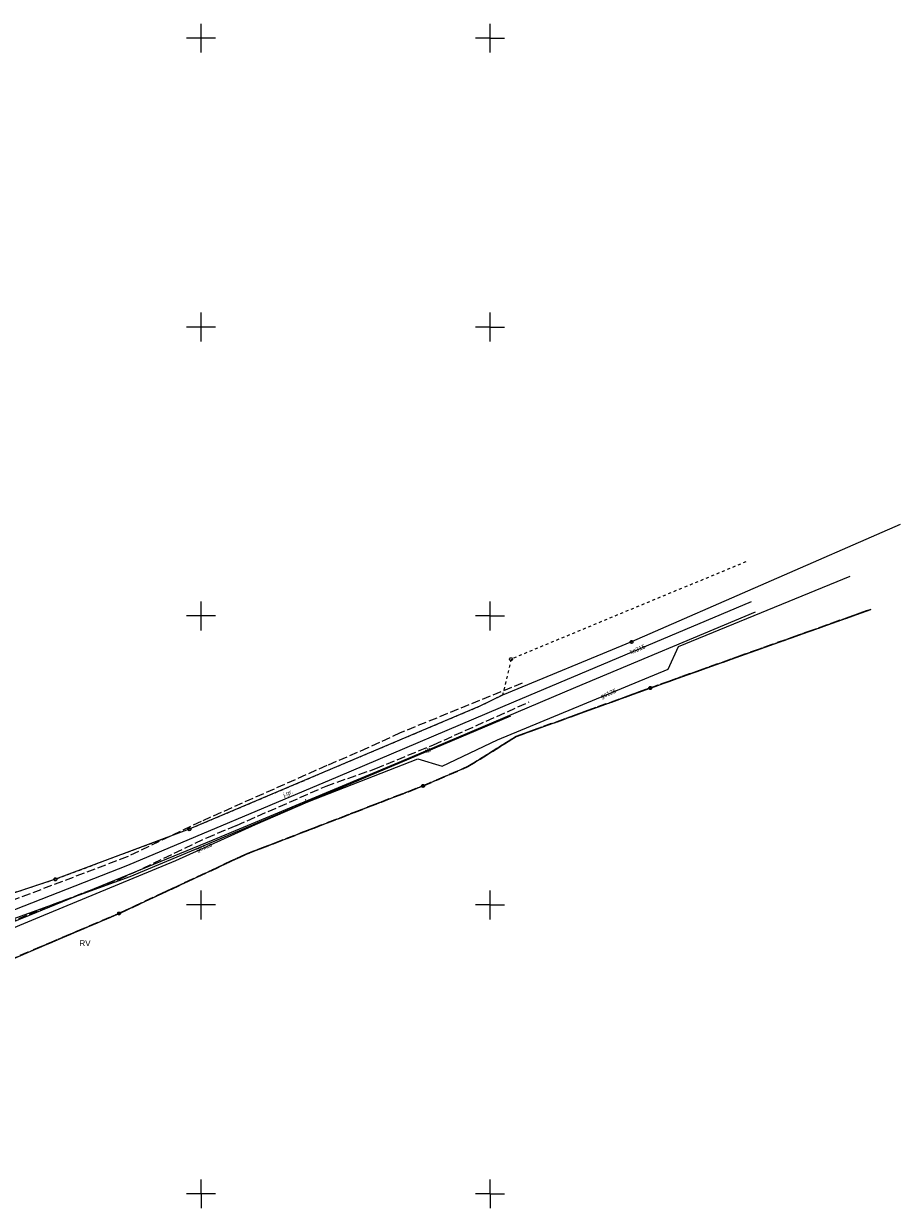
# Model space of a CAD drawing. Extents: x 5474185 to 5474933, y 5916077 to 5916824.
# Tile 271 of 271: x 5474719 to 5474871, y 5916498 to 5916702. Entities that reach past the tile are written whole.
import ezdxf
from ezdxf.enums import TextEntityAlignment as Align

# ---------------------------------------------------------------- set-up
doc = ezdxf.new("R2010")
doc.units = 0
for name, pattern in [('PRZER1-1', [1, 0.5, -0.5]), ('PRZER3-1', [2, 1.5, -0.5]), ('PRZER3-2', [2.5, 1.5, -1])]:
    doc.linetypes.add(name, pattern=pattern)
for name, color, linetype, lineweight in [('GEPPGD', 253, 'CONTINUOUS', 18), ('GEPPGO', 253, 'CONTINUOUS', 18), ('GESDZI', 253, 'CONTINUOUS', 18), ('GESJOB', 253, 'CONTINUOUS', 35), ('GESKKL', 253, 'CONTINUOUS', 18), ('GESKKL_O', 253, 'CONTINUOUS', 18), ('GESUZY', 253, 'CONTINUOUS', 18), ('GSSKOA', 253, 'CONTINUOUS', 18), ('GSSKOA_O', 253, 'CONTINUOUS', 18), ('GULGPR', 254, 'CONTINUOUS', 18), ('GULGPR_O', 254, 'CONTINUOUS', 18), ('GULKPR', 7, 'CONTINUOUS', 18), ('GULKPR_O', 254, 'CONTINUOUS', 18), ('GULTPR', 254, 'CONTINUOUS', 18), ('GULTPR_O', 254, 'CONTINUOUS', 18), ('Ramka sekcyjna', 253, 'CONTINUOUS', 18)]:
    doc.layers.add(name, color=color, linetype=linetype, lineweight=lineweight)
doc.styles.add('Arial', font='arial.ttf')

msp = doc.modelspace()

# ---------------------------------------------------------------- hatches: boundary and pattern name
at = {"layer": 'GEPPGD'}
for points in [[(5474802.15, 5916586.275), (5474802.136094, 5916586.277202), (5474802.12355, 5916586.283594), (5474802.113594, 5916586.29355), (5474802.107202, 5916586.306094), (5474802.105, 5916586.32), (5474802.107202, 5916586.333906), (5474802.113594, 5916586.34645), (5474802.12355, 5916586.356406), (5474802.136094, 5916586.362798), (5474802.15, 5916586.365), (5474802.163906, 5916586.362798), (5474802.17645, 5916586.356406), (5474802.186406, 5916586.34645), (5474802.192798, 5916586.333906), (5474802.195, 5916586.32), (5474802.192798, 5916586.306094), (5474802.186406, 5916586.29355), (5474802.17645, 5916586.283594), (5474802.163906, 5916586.277202)], [(5474798.2, 5916584.325), (5474798.186094, 5916584.327202), (5474798.17355, 5916584.333594), (5474798.163594, 5916584.34355), (5474798.157202, 5916584.356094), (5474798.155, 5916584.37), (5474798.157202, 5916584.383906), (5474798.163594, 5916584.39645), (5474798.17355, 5916584.406406), (5474798.186094, 5916584.412798), (5474798.2, 5916584.415), (5474798.213906, 5916584.412798), (5474798.22645, 5916584.406406), (5474798.236406, 5916584.39645), (5474798.242798, 5916584.383906), (5474798.245, 5916584.37), (5474798.242798, 5916584.356094), (5474798.236406, 5916584.34355), (5474798.22645, 5916584.333594), (5474798.213906, 5916584.327202)]]:
    msp.add_hatch(color=256, dxfattribs=at).paths.add_polyline_path(points)
at = {"layer": 'GEPPGO'}
for points in [[(5474830.9, 5916588.635), (5474830.886094, 5916588.637202), (5474830.87355, 5916588.643594), (5474830.863594, 5916588.65355), (5474830.857202, 5916588.666094), (5474830.855, 5916588.68), (5474830.857202, 5916588.693906), (5474830.863594, 5916588.70645), (5474830.87355, 5916588.716406), (5474830.886094, 5916588.722798), (5474830.9, 5916588.725), (5474830.913906, 5916588.722798), (5474830.92645, 5916588.716406), (5474830.936406, 5916588.70645), (5474830.942798, 5916588.693906), (5474830.945, 5916588.68), (5474830.942798, 5916588.666094), (5474830.936406, 5916588.65355), (5474830.92645, 5916588.643594), (5474830.913906, 5916588.637202)], [(5474804.54, 5916579.115), (5474804.526094, 5916579.117202), (5474804.51355, 5916579.123594), (5474804.503594, 5916579.13355), (5474804.497202, 5916579.146094), (5474804.495, 5916579.16), (5474804.497202, 5916579.173906), (5474804.503594, 5916579.18645), (5474804.51355, 5916579.196406), (5474804.526094, 5916579.202798), (5474804.54, 5916579.205), (5474804.553906, 5916579.202798), (5474804.56645, 5916579.196406), (5474804.576406, 5916579.18645), (5474804.582798, 5916579.173906), (5474804.585, 5916579.16), (5474804.582798, 5916579.146094), (5474804.576406, 5916579.13355), (5474804.56645, 5916579.123594), (5474804.553906, 5916579.117202)], [(5474796.15, 5916573.885), (5474796.136094, 5916573.887202), (5474796.12355, 5916573.893594), (5474796.113594, 5916573.90355), (5474796.107202, 5916573.916094), (5474796.105, 5916573.93), (5474796.107202, 5916573.943906), (5474796.113594, 5916573.95645), (5474796.12355, 5916573.966406), (5474796.136094, 5916573.972798), (5474796.15, 5916573.975), (5474796.163906, 5916573.972798), (5474796.17645, 5916573.966406), (5474796.186406, 5916573.95645), (5474796.192798, 5916573.943906), (5474796.195, 5916573.93), (5474796.192798, 5916573.916094), (5474796.186406, 5916573.90355), (5474796.17645, 5916573.893594), (5474796.163906, 5916573.887202)], [(5474757.83, 5916558.755), (5474757.816094, 5916558.757202), (5474757.80355, 5916558.763594), (5474757.793594, 5916558.77355), (5474757.787202, 5916558.786094), (5474757.785, 5916558.8), (5474757.787202, 5916558.813906), (5474757.793594, 5916558.82645), (5474757.80355, 5916558.836406), (5474757.816094, 5916558.842798), (5474757.83, 5916558.845), (5474757.843906, 5916558.842798), (5474757.85645, 5916558.836406), (5474757.866406, 5916558.82645), (5474757.872798, 5916558.813906), (5474757.875, 5916558.8), (5474757.872798, 5916558.786094), (5474757.866406, 5916558.77355), (5474757.85645, 5916558.763594), (5474757.843906, 5916558.757202)], [(5474723.75, 5916543.325), (5474723.736094, 5916543.327202), (5474723.72355, 5916543.333594), (5474723.713594, 5916543.34355), (5474723.707202, 5916543.356094), (5474723.705, 5916543.37), (5474723.707202, 5916543.383906), (5474723.713594, 5916543.39645), (5474723.72355, 5916543.406406), (5474723.736094, 5916543.412798), (5474723.75, 5916543.415), (5474723.763906, 5916543.412798), (5474723.77645, 5916543.406406), (5474723.786406, 5916543.39645), (5474723.792798, 5916543.383906), (5474723.795, 5916543.37), (5474723.792798, 5916543.356094), (5474723.786406, 5916543.34355), (5474723.77645, 5916543.333594), (5474723.763906, 5916543.327202)]]:
    msp.add_hatch(color=256, dxfattribs=at).paths.add_polyline_path(points)

# ---------------------------------------------------------------- linework, layer by layer
at = {"layer": 'GEPPGD', "elevation": 10.24, "flags": 128}
for points in [[(5474824.47, 5916595.76), (5474824.547254, 5916595.747764), (5474824.616946, 5916595.712254), (5474824.672254, 5916595.656946), (5474824.707764, 5916595.587254), (5474824.72, 5916595.51), (5474824.707764, 5916595.432746), (5474824.672254, 5916595.363054), (5474824.616946, 5916595.307746), (5474824.547254, 5916595.272236), (5474824.47, 5916595.26), (5474824.392746, 5916595.272236), (5474824.323054, 5916595.307746), (5474824.267746, 5916595.363054), (5474824.232236, 5916595.432746), (5474824.22, 5916595.51), (5474824.232236, 5916595.587254), (5474824.267746, 5916595.656946), (5474824.323054, 5916595.712254), (5474824.392746, 5916595.747764), (5474824.47, 5916595.76)], [(5474803.62, 5916592.78), (5474803.697254, 5916592.767764), (5474803.766946, 5916592.732254), (5474803.822254, 5916592.676946), (5474803.857764, 5916592.607254), (5474803.87, 5916592.53), (5474803.857764, 5916592.452746), (5474803.822254, 5916592.383054), (5474803.766946, 5916592.327746), (5474803.697254, 5916592.292236), (5474803.62, 5916592.28), (5474803.542746, 5916592.292236), (5474803.473054, 5916592.327746), (5474803.417746, 5916592.383054), (5474803.382236, 5916592.452746), (5474803.37, 5916592.53), (5474803.382236, 5916592.607254), (5474803.417746, 5916592.676946), (5474803.473054, 5916592.732254), (5474803.542746, 5916592.767764), (5474803.62, 5916592.78)], [(5474747.97, 5916563.35), (5474748.047254, 5916563.337764), (5474748.116946, 5916563.302254), (5474748.172254, 5916563.246946), (5474748.207764, 5916563.177254), (5474748.22, 5916563.1), (5474748.207764, 5916563.022746), (5474748.172254, 5916562.953054), (5474748.116946, 5916562.897746), (5474748.047254, 5916562.862236), (5474747.97, 5916562.85), (5474747.892746, 5916562.862236), (5474747.823054, 5916562.897746), (5474747.767746, 5916562.953054), (5474747.732236, 5916563.022746), (5474747.72, 5916563.1), (5474747.732236, 5916563.177254), (5474747.767746, 5916563.246946), (5474747.823054, 5916563.302254), (5474747.892746, 5916563.337764), (5474747.97, 5916563.35)], [(5474724.8, 5916554.68), (5474724.877254, 5916554.667764), (5474724.946946, 5916554.632254), (5474725.002254, 5916554.576946), (5474725.037764, 5916554.507254), (5474725.05, 5916554.43), (5474725.037764, 5916554.352746), (5474725.002254, 5916554.283054), (5474724.946946, 5916554.227746), (5474724.877254, 5916554.192236), (5474724.8, 5916554.18), (5474724.722746, 5916554.192236), (5474724.653054, 5916554.227746), (5474724.597746, 5916554.283054), (5474724.562236, 5916554.352746), (5474724.55, 5916554.43), (5474724.562236, 5916554.507254), (5474724.597746, 5916554.576946), (5474724.653054, 5916554.632254), (5474724.722746, 5916554.667764), (5474724.8, 5916554.68)]]:
    msp.add_lwpolyline(points, close=True, dxfattribs=at)
at = {"layer": 'GEPPGO', "elevation": 10.24, "flags": 128}
for points in [[(5474827.71, 5916587.79), (5474827.787254, 5916587.777764), (5474827.856946, 5916587.742254), (5474827.912254, 5916587.686946), (5474827.947764, 5916587.617254), (5474827.96, 5916587.54), (5474827.947764, 5916587.462746), (5474827.912254, 5916587.393054), (5474827.856946, 5916587.337746), (5474827.787254, 5916587.302236), (5474827.71, 5916587.29), (5474827.632746, 5916587.302236), (5474827.563054, 5916587.337746), (5474827.507746, 5916587.393054), (5474827.472236, 5916587.462746), (5474827.46, 5916587.54), (5474827.472236, 5916587.617254), (5474827.507746, 5916587.686946), (5474827.563054, 5916587.742254), (5474827.632746, 5916587.777764), (5474827.71, 5916587.79)], [(5474788.41, 5916570.85), (5474788.487254, 5916570.837764), (5474788.556946, 5916570.802254), (5474788.612254, 5916570.746946), (5474788.647764, 5916570.677254), (5474788.66, 5916570.6), (5474788.647764, 5916570.522746), (5474788.612254, 5916570.453054), (5474788.556946, 5916570.397746), (5474788.487254, 5916570.362236), (5474788.41, 5916570.35), (5474788.332746, 5916570.362236), (5474788.263054, 5916570.397746), (5474788.207746, 5916570.453054), (5474788.172236, 5916570.522746), (5474788.16, 5916570.6), (5474788.172236, 5916570.677254), (5474788.207746, 5916570.746946), (5474788.263054, 5916570.802254), (5474788.332746, 5916570.837764), (5474788.41, 5916570.85)], [(5474735.81, 5916548.77), (5474735.887254, 5916548.757764), (5474735.956946, 5916548.722254), (5474736.012254, 5916548.666946), (5474736.047764, 5916548.597254), (5474736.06, 5916548.52), (5474736.047764, 5916548.442746), (5474736.012254, 5916548.373054), (5474735.956946, 5916548.317746), (5474735.887254, 5916548.282236), (5474735.81, 5916548.27), (5474735.732746, 5916548.282236), (5474735.663054, 5916548.317746), (5474735.607746, 5916548.373054), (5474735.572236, 5916548.442746), (5474735.56, 5916548.52), (5474735.572236, 5916548.597254), (5474735.607746, 5916548.666946), (5474735.663054, 5916548.722254), (5474735.732746, 5916548.757764), (5474735.81, 5916548.77)]]:
    msp.add_lwpolyline(points, close=True, dxfattribs=at)
at = {"layer": 'GESDZI', "linetype": 'Continuous', "lineweight": 13}
for p, q in [((5474870.97, 5916615.82, 10.22), (5474824.47, 5916595.51, 10.22)), ((5474830.9, 5916588.68, 10.22), (5474865.87, 5916601.14, 10.22)), ((5474824.47, 5916595.51, 10.22), (5474802.15, 5916586.32, 10.22)), ((5474804.54, 5916579.16, 10.22), (5474827.71, 5916587.54, 10.22)), ((5474827.71, 5916587.54, 10.22), (5474830.9, 5916588.68, 10.22)), ((5474802.15, 5916586.32, 10.22), (5474798.2, 5916584.37, 10.22)), ((5474798.2, 5916584.37, 10.22), (5474747.97, 5916563.1, 10.22)), ((5474796.15, 5916573.93, 10.22), (5474804.54, 5916579.16, 10.22)), ((5474788.41, 5916570.6, 10.22), (5474796.15, 5916573.93, 10.22)), ((5474757.83, 5916558.8, 10.22), (5474788.41, 5916570.6, 10.22)), ((5474747.97, 5916563.1, 10.22), (5474724.8, 5916554.43, 10.22)), ((5474735.81, 5916548.52, 10.22), (5474757.83, 5916558.8, 10.22)), ((5474724.8, 5916554.43, 10.22), (5474694.39, 5916544.44, 10.22)), ((5474723.75, 5916543.37, 10.22), (5474735.81, 5916548.52, 10.22)), ((5474695.74, 5916531.4, 10.22), (5474723.75, 5916543.37, 10.22))]:
    msp.add_line(p, q, dxfattribs=at)
at = {"layer": 'GESJOB', "linetype": 'PRZER3-2', "lineweight": 30}
for p, q in [((5474830.9, 5916588.68, 10.22), (5474865.87, 5916601.14, 10.22)), ((5474830.9, 5916588.68, 10.22), (5474865.87, 5916601.14, 10.22)), ((5474804.54, 5916579.16, 10.22), (5474827.71, 5916587.54, 10.22)), ((5474804.54, 5916579.16, 10.22), (5474827.71, 5916587.54, 10.22)), ((5474827.71, 5916587.54, 10.22), (5474830.9, 5916588.68, 10.22)), ((5474827.71, 5916587.54, 10.22), (5474830.9, 5916588.68, 10.22)), ((5474796.15, 5916573.93, 10.22), (5474804.54, 5916579.16, 10.22)), ((5474796.15, 5916573.93, 10.22), (5474804.54, 5916579.16, 10.22)), ((5474788.41, 5916570.6, 10.22), (5474796.15, 5916573.93, 10.22)), ((5474788.41, 5916570.6, 10.22), (5474796.15, 5916573.93, 10.22)), ((5474757.83, 5916558.8, 10.22), (5474788.41, 5916570.6, 10.22)), ((5474757.83, 5916558.8, 10.22), (5474788.41, 5916570.6, 10.22)), ((5474735.81, 5916548.52, 10.22), (5474757.83, 5916558.8, 10.22)), ((5474735.81, 5916548.52, 10.22), (5474757.83, 5916558.8, 10.22)), ((5474723.75, 5916543.37, 10.22), (5474735.81, 5916548.52, 10.22)), ((5474723.75, 5916543.37, 10.22), (5474735.81, 5916548.52, 10.22)), ((5474695.74, 5916531.4, 10.22), (5474723.75, 5916543.37, 10.22)), ((5474695.74, 5916531.4, 10.22), (5474723.75, 5916543.37, 10.22))]:
    msp.add_line(p, q, dxfattribs=at)
at = {"layer": 'GESKKL', "linetype": 'PRZER3-1', "lineweight": 13}
for p, q in [((5474865.87, 5916601.14, 10.06), (5474830.9, 5916588.68, 10.06)), ((5474827.71, 5916587.54, 10.06), (5474804.54, 5916579.16, 10.06)), ((5474830.9, 5916588.68, 10.06), (5474827.71, 5916587.54, 10.06)), ((5474804.54, 5916579.16, 10.06), (5474796.15, 5916573.93, 10.06)), ((5474796.15, 5916573.93, 10.06), (5474788.41, 5916570.6, 10.06)), ((5474788.41, 5916570.6, 10.06), (5474757.83, 5916558.8, 10.06)), ((5474757.83, 5916558.8, 10.06), (5474735.81, 5916548.52, 10.06)), ((5474735.81, 5916548.52, 10.06), (5474723.75, 5916543.37, 10.06)), ((5474723.75, 5916543.37, 10.06), (5474695.74, 5916531.4, 10.06))]:
    msp.add_line(p, q, dxfattribs=at)
at = {"layer": 'GESUZY', "linetype": 'PRZER1-1', "lineweight": 13}
for p, q in [((5474844.23, 5916609.37, 10.08), (5474803.62, 5916592.53, 10.08)), ((5474830.9, 5916588.68, 10.08), (5474865.87, 5916601.14, 10.08)), ((5474865.87, 5916601.14, 10.08), (5474830.9, 5916588.68, 10.08)), ((5474803.62, 5916592.53, 10.08), (5474802.15, 5916586.32, 10.08)), ((5474804.54, 5916579.16, 10.08), (5474827.71, 5916587.54, 10.08)), ((5474827.71, 5916587.54, 10.08), (5474804.54, 5916579.16, 10.08)), ((5474827.71, 5916587.54, 10.08), (5474830.9, 5916588.68, 10.08)), ((5474830.9, 5916588.68, 10.08), (5474827.71, 5916587.54, 10.08)), ((5474802.15, 5916586.32, 10.08), (5474798.2, 5916584.37, 10.08)), ((5474798.2, 5916584.37, 10.08), (5474747.97, 5916563.1, 10.08)), ((5474796.15, 5916573.93, 10.08), (5474804.54, 5916579.16, 10.08)), ((5474804.54, 5916579.16, 10.08), (5474796.15, 5916573.93, 10.08)), ((5474788.41, 5916570.6, 10.08), (5474796.15, 5916573.93, 10.08)), ((5474796.15, 5916573.93, 10.08), (5474788.41, 5916570.6, 10.08)), ((5474757.83, 5916558.8, 10.08), (5474788.41, 5916570.6, 10.08)), ((5474788.41, 5916570.6, 10.08), (5474757.83, 5916558.8, 10.08)), ((5474747.97, 5916563.1, 10.08), (5474724.8, 5916554.43, 10.08)), ((5474735.81, 5916548.52, 10.08), (5474757.83, 5916558.8, 10.08)), ((5474757.83, 5916558.8, 10.08), (5474735.81, 5916548.52, 10.08)), ((5474724.8, 5916554.43, 10.08), (5474703.06, 5916547.29, 10.08)), ((5474723.75, 5916543.37, 10.08), (5474735.81, 5916548.52, 10.08)), ((5474735.81, 5916548.52, 10.08), (5474723.75, 5916543.37, 10.08)), ((5474695.74, 5916531.4, 10.08), (5474723.75, 5916543.37, 10.08)), ((5474723.75, 5916543.37, 10.08), (5474695.74, 5916531.4, 10.08))]:
    msp.add_line(p, q, dxfattribs=at)
at = {"layer": 'GSSKOA', "linetype": 'PRZER3-1', "lineweight": 13}
for p, q in [((5474805.58, 5916588.39, 10.18), (5474784.47, 5916579.78, 10.18)), ((5474790.22, 5916577.72, 10.18), (5474806.76, 5916585.13, 10.18)), ((5474784.47, 5916579.78, 10.18), (5474778.87, 5916577.17, 10.18)), ((5474778.87, 5916577.17, 10.18), (5474771.76, 5916574.11, 10.18)), ((5474780.25, 5916573.6, 10.18), (5474790.22, 5916577.72, 10.18)), ((5474771.76, 5916574.11, 10.18), (5474749.99, 5916564.44, 10.18)), ((5474771.64, 5916570.58, 10.18), (5474780.25, 5916573.6, 10.18)), ((5474756.13, 5916563.75, 10.18), (5474771.64, 5916570.58, 10.18)), ((5474749.99, 5916564.44, 10.18), (5474737.23, 5916558.33, 10.18)), ((5474750.98, 5916561.64, 10.18), (5474756.13, 5916563.75, 10.18)), ((5474738.15, 5916555.51, 10.18), (5474750.98, 5916561.64, 10.18)), ((5474737.23, 5916558.33, 10.18), (5474692.82, 5916541.43, 10.18)), ((5474724.3, 5916550.06, 10.18), (5474735.87, 5916554.48, 10.18)), ((5474735.87, 5916554.48, 10.18), (5474738.15, 5916555.51, 10.18)), ((5474694.42, 5916537.8, 10.18), (5474724.3, 5916550.06, 10.18))]:
    msp.add_line(p, q, dxfattribs=at)
at = {"layer": 'GULGPR', "linetype": 'Continuous', "lineweight": 13}
for p, q in [((5474832.6, 5916594.73, 10.14), (5474862.28, 5916606.91, 10.14)), ((5474830.83, 5916590.78, 10.14), (5474832.6, 5916594.73, 10.14)), ((5474801.27, 5916578.58, 10.14), (5474830.83, 5916590.78, 10.14)), ((5474791.69, 5916574.01, 10.14), (5474801.27, 5916578.58, 10.14)), ((5474768.47, 5916567.82, 10.14), (5474787.49, 5916575.3, 10.14)), ((5474787.49, 5916575.3, 10.14), (5474791.69, 5916574.01, 10.14)), ((5474759.4, 5916563.89, 10.14), (5474768.47, 5916567.82, 10.14)), ((5474745.65, 5916557.7, 10.14), (5474759.4, 5916563.89, 10.14)), ((5474722.08, 5916547.96, 10.14), (5474745.65, 5916557.7, 10.14)), ((5474710.77, 5916543.21, 10.14), (5474722.08, 5916547.96, 10.14))]:
    msp.add_line(p, q, dxfattribs=at)
at = {"layer": 'GULKPR', "linetype": 'Continuous', "lineweight": 13}
for p, q in [((5474845.18, 5916602.46, 10.14), (5474804.08, 5916585.11, 10.14)), ((5474804.08, 5916585.11, 10.14), (5474773.64, 5916572.14, 10.14)), ((5474773.64, 5916572.14, 10.14), (5474737.25, 5916556.81, 10.14)), ((5474737.25, 5916556.81, 10.14), (5474698.99, 5916541.81, 10.14))]:
    msp.add_line(p, q, dxfattribs=at)
at = {"layer": 'GULTPR', "linetype": 'Continuous', "lineweight": 13}
for p, q in [((5474814.85, 5916587.7, 10.14), (5474845.94, 5916600.71, 10.14)), ((5474784.26, 5916574.69, 10.14), (5474814.85, 5916587.7, 10.14)), ((5474775.9, 5916571, 10.14), (5474803.58, 5916582.74, 10.14)), ((5474752.11, 5916561.24, 10.14), (5474784.26, 5916574.69, 10.14)), ((5474763.58, 5916565.85, 10.14), (5474775.9, 5916571, 10.14)), ((5474749.03, 5916559.64, 10.14), (5474763.58, 5916565.85, 10.14)), ((5474720.32, 5916548.24, 10.14), (5474752.11, 5916561.24, 10.14)), ((5474737.76, 5916554.93, 10.14), (5474749.03, 5916559.64, 10.14)), ((5474713.38, 5916546.1, 10.14), (5474737.76, 5916554.93, 10.14)), ((5474697.66, 5916539, 10.14), (5474720.32, 5916548.24, 10.14))]:
    msp.add_line(p, q, dxfattribs=at)
at = {"layer": 'Ramka sekcyjna', "linetype": 'Continuous', "lineweight": 18, "elevation": 100, "flags": 128}
for points in [[(5474750, 5916697.5), (5474750, 5916702.5)], [(5474800, 5916697.5), (5474800, 5916702.5)], [(5474800, 5916697.5), (5474800, 5916702.5)], [(5474752.5, 5916700), (5474747.5, 5916700)], [(5474800, 5916700), (5474797.5, 5916700)], [(5474800, 5916700), (5474802.5, 5916700)], [(5474750, 5916647.5), (5474750, 5916652.5)], [(5474800, 5916647.5), (5474800, 5916652.5)], [(5474800, 5916647.5), (5474800, 5916652.5)], [(5474752.5, 5916650), (5474747.5, 5916650)], [(5474800, 5916650), (5474797.5, 5916650)], [(5474800, 5916650), (5474802.5, 5916650)], [(5474750, 5916597.5), (5474750, 5916602.5)], [(5474800, 5916597.5), (5474800, 5916602.5)], [(5474800, 5916597.5), (5474800, 5916602.5)], [(5474752.5, 5916600), (5474747.5, 5916600)], [(5474800, 5916600), (5474797.5, 5916600)], [(5474800, 5916600), (5474802.5, 5916600)], [(5474750, 5916547.5), (5474750, 5916552.5)], [(5474800, 5916547.5), (5474800, 5916552.5)], [(5474800, 5916547.5), (5474800, 5916552.5)], [(5474752.5, 5916550), (5474747.5, 5916550)], [(5474800, 5916550), (5474797.5, 5916550)], [(5474800, 5916550), (5474802.5, 5916550)], [(5474750, 5916500), (5474750, 5916502.5)], [(5474800, 5916500), (5474800, 5916502.5)], [(5474800, 5916500), (5474800, 5916502.5)], [(5474752.5, 5916500), (5474747.5, 5916500)], [(5474752.5, 5916500), (5474747.5, 5916500)], [(5474750, 5916500), (5474750, 5916497.5)], [(5474800, 5916500), (5474797.5, 5916500)], [(5474800, 5916500), (5474797.5, 5916500)], [(5474800, 5916500), (5474802.5, 5916500)], [(5474800, 5916500), (5474800, 5916497.5)], [(5474800, 5916500), (5474800, 5916497.5)], [(5474800, 5916500), (5474802.5, 5916500)]]:
    msp.add_lwpolyline(points, dxfattribs=at)

# ---------------------------------------------------------------- texts
at = {"layer": 'GESKKL_O', "linetype": 'Continuous', "lineweight": 0, "style": 'Arial'}
msp.add_text('RV', height=1, dxfattribs=at).set_placement((5474728.950906, 5916542.885698, 10.8))
at = {"layer": 'GSSKOA_O', "linetype": 'Continuous', "lineweight": 0, "style": 'Arial'}
msp.add_text('j.gr.', height=0.75, rotation=22.414567, dxfattribs=at).set_placement((5474765.170783, 5916569.022819, 10.8), align=Align.CENTER)
at = {"layer": 'GULGPR_O', "linetype": 'Continuous', "lineweight": 0, "style": 'Arial'}
for p in [(5474820.603396, 5916586.241797, 10.8), (5474750.688958, 5916559.646857, 10.8)]:
    msp.add_text('gs125', height=0.75, rotation=21.953885, dxfattribs=at).set_placement(p, align=Align.CENTER)
at = {"layer": 'GULKPR_O', "linetype": 'Continuous', "lineweight": 0, "style": 'Arial'}
msp.add_text('ks315', height=0.75, rotation=22.951912, dxfattribs=at).set_placement((5474825.665052, 5916593.903382, 10.8), align=Align.CENTER)
at = {"layer": 'GULTPR_O', "linetype": 'Continuous', "lineweight": 0, "style": 'Arial'}
for s, rotation, p in [('tD', 22.991226, (5474789.442515, 5916576.427047, 10.8)), ('t', 22.702063, (5474768.298265, 5916567.694259, 10.8))]:
    msp.add_text(s, height=0.75, rotation=rotation, dxfattribs=at).set_placement(p, align=Align.CENTER)

doc.saveas('drawing.dxf')
